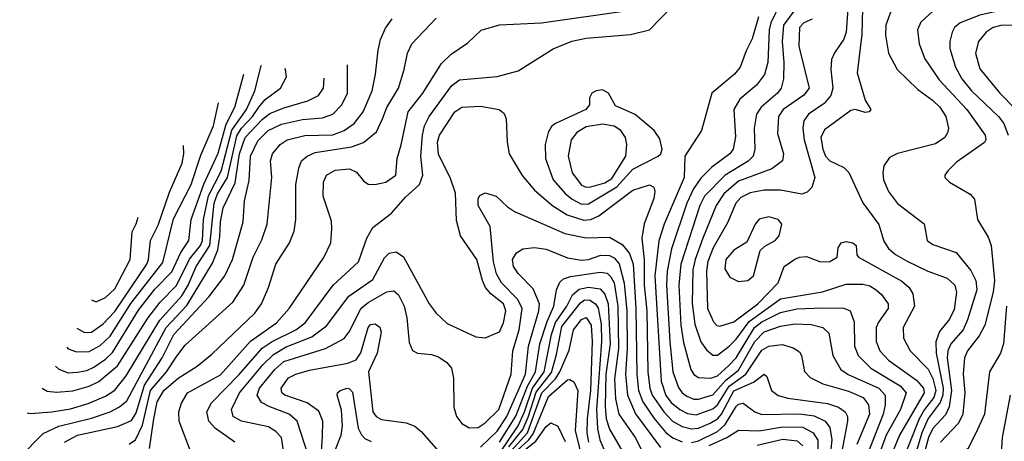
# Model space of a CAD drawing. Extents: x 997028 to 1115134, y 536408 to 618974.
# Tile 315 of 473: x 1022988 to 1027189, y 606589 to 608388. Entities that reach past the tile are written whole.
import ezdxf

# ---------------------------------------------------------------- set-up
doc = ezdxf.new("R2010")
doc.units = 0

msp = doc.modelspace()

# ---------------------------------------------------------------- linework, layer by layer
at = {"layer": '0CON10XD'}
for points in [[(1026369.7, 608530.3), (1026246.6, 608365), (1026241.1, 608295), (1026247.9, 608205), (1026247.1, 608135), (1026237.6, 608095), (1026222.2, 608075), (1026151.6, 608015), (1026131.4, 607985), (1026121.9, 607925), (1026124.8, 607835), (1026118.2, 607805), (1026096.2, 607783.8), (1025998.1, 607725), (1025910.7, 607635), (1025890.8, 607595), (1025809.3, 607345), (1025800.3, 607255), (1025809.5, 607085), (1025821.1, 607011.1), (1025851.2, 606895), (1025865, 606874), (1025885, 606860.6), (1025937.6, 606857.6), (1025965, 606867.5), (1026015, 606913), (1026045, 606945.6), (1026123.5, 607075), (1026155, 607098.3), (1026235, 607139), (1026303.8, 607153.8), (1026415, 607158.8), (1026505, 607157.1), (1026531.5, 607145), (1026548.9, 607098.9), (1026549.5, 606995), (1026565.3, 606955), (1026620.2, 606900.2), (1026744.7, 606825), (1026770.7, 606795), (1026746.6, 606725), (1026685, 606614.7), (1026653.1, 606525)], [(1026235, 608459.4), (1026193, 608375), (1026186.4, 608345), (1026180.2, 608205), (1026166.3, 608153.7), (1026131.9, 608108.1), (1026061.1, 608048.9), (1026034.8, 608005.2), (1026041.7, 607888.3), (1026032, 607835), (1026018.5, 607815), (1025941.4, 607758.6), (1025895, 607711.2), (1025863.2, 607666.8), (1025834.6, 607605), (1025769.6, 607410.4), (1025751.4, 607315), (1025747.7, 607255), (1025762.4, 607015), (1025775.1, 606885.1), (1025798.7, 606818.7), (1025815, 606795.9), (1025835, 606781), (1025865, 606769.1), (1025885, 606768.4), (1025945, 606787.7), (1026000.8, 606849.2), (1026055, 606892.5), (1026125, 607014.8), (1026165, 607056), (1026235, 607080), (1026295, 607089.7), (1026365, 607087.9), (1026415, 607074.6), (1026440.3, 607050.3), (1026457.5, 606955), (1026491.8, 606895), (1026523.3, 606873.3), (1026653.6, 606815), (1026680.7, 606785), (1026681.2, 606745), (1026672.2, 606705), (1026602.6, 606527.4)], [(1026715.9, 608454.1), (1026683.4, 608365), (1026681.8, 608321.8), (1026695.4, 608245), (1026731.8, 608175), (1026820.5, 608090.5), (1026883.3, 608045), (1026914.2, 608015), (1026939.4, 607975), (1026950.7, 607925), (1026947.5, 607905), (1026935.4, 607885), (1026895, 607857.6), (1026733.8, 607816.2), (1026700.1, 607799.9), (1026675.3, 607764.7), (1026670.7, 607735), (1026674.1, 607705), (1026695.4, 607655), (1026734, 607604), (1026847.2, 607517.2), (1026860, 607445), (1026885, 607428.2), (1026983.8, 607393.8), (1027047.1, 607317.1), (1027067.3, 607275), (1027071.9, 607235), (1027032.8, 607107.2), (1027014.1, 607065), (1026960.7, 607005), (1026947.7, 606975), (1026946.1, 606945), (1026963.7, 606805), (1026953.9, 606736.1), (1026938, 606702), (1026885, 606642.8), (1026865.5, 606605), (1026831.4, 606478.6)], [(1023721.1, 606535), (1023668.2, 606675), (1023667.3, 606715), (1023678.2, 606751.8), (1023703.9, 606795), (1023845, 606872.6), (1023973.6, 607016.4), (1024084.7, 607095), (1024137.6, 607155), (1024286.4, 607373.6), (1024315.4, 607435), (1024320.4, 607495), (1024318.3, 607528.3), (1024283.3, 607635), (1024284, 607695), (1024297.3, 607725), (1024335, 607745.9), (1024395, 607751.8), (1024425, 607737.7), (1024455, 607699.6), (1024475, 607685.9), (1024504.1, 607684.1), (1024550, 607695), (1024592.7, 607725), (1024598.5, 607795), (1024616.1, 607853.9), (1024646.3, 607995), (1024708.6, 608075), (1024788.5, 608201.5), (1024829.4, 608240.6), (1024900.8, 608289.2), (1024957.2, 608342.8), (1025035, 608366.4), (1025215.3, 608374.7), (1025585, 608426.9)], [(1023905.6, 606585), (1023823.9, 606643.9), (1023794.7, 606675), (1023787.4, 606715), (1023807.1, 606752.9), (1023925, 606874), (1024023.4, 606986.6), (1024065, 607014.3), (1024165.9, 607065), (1024206.4, 607095), (1024325.8, 607255), (1024433.9, 607355), (1024470, 607455), (1024495, 607501.4), (1024575, 607561.9), (1024635, 607630.8), (1024693.5, 607685), (1024708.1, 607725), (1024700.5, 607805), (1024706.4, 607895), (1024715.6, 607934.4), (1024735.4, 607974.6), (1024832.4, 608107.6), (1024865, 608131.6), (1025025, 608145.4), (1025115, 608170), (1025265, 608263.1), (1025343.7, 608296.3), (1025405, 608309.3), (1025594.7, 608325.3), (1025675, 608344.6), (1025772.9, 608445)], [(1026521.2, 608435), (1026515, 608334.2), (1026504.7, 608305), (1026464.1, 608245.9), (1026452.6, 608217.4), (1026449.3, 608175), (1026457.1, 608095), (1026449.8, 608065), (1026420.4, 608029.6), (1026353.8, 607985), (1026334.3, 607955.7), (1026329.8, 607925), (1026334.8, 607875), (1026380.9, 607715), (1026368.2, 607671.8), (1026348.6, 607651.4), (1026325, 607643.3), (1026235, 607659.8), (1026165, 607661.1), (1026105, 607649), (1026065, 607629.5), (1026043.3, 607605), (1026008.9, 607521.1), (1025946.5, 607415), (1025923.8, 607356.2), (1025918.1, 607315), (1025923.1, 607155), (1025948.2, 607098.2), (1025963, 607083), (1025975, 607080.7), (1026035, 607099), (1026138.1, 607175), (1026224.3, 607265), (1026250, 607335), (1026295.7, 607365.7), (1026315, 607374.6), (1026345, 607377.5), (1026405, 607354.4), (1026444.2, 607355.8), (1026476.7, 607375), (1026480, 607415), (1026493.3, 607435), (1026515, 607440.8), (1026542.5, 607435), (1026556.7, 607425), (1026560, 607385), (1026566.7, 607375), (1026751.7, 607271.7), (1026783.8, 607245), (1026798.7, 607218.7), (1026806.2, 607165), (1026758, 607075), (1026758.7, 607028.7), (1026788, 606975), (1026865, 606897.2), (1026885, 606857.1), (1026897.3, 606805), (1026888, 606775), (1026848.4, 606725), (1026826.2, 606685), (1026745.9, 606484.1)], [(1026584.8, 608435), (1026580.8, 608325), (1026561.5, 608161.5), (1026596.2, 608045), (1026620, 608005), (1026612.5, 607995), (1026595, 607992.5), (1026555, 608004), (1026535, 608000.8), (1026422.5, 607917.5), (1026406.8, 607885), (1026414.3, 607835), (1026426.9, 607805), (1026445, 607785.5), (1026505, 607756.5), (1026525.8, 607735.8), (1026585.9, 607605.9), (1026654.3, 607514.3), (1026675, 607443.3), (1026695, 607411.6), (1026725, 607386.5), (1026775, 607357.9), (1026863.3, 607315), (1026945, 607284.7), (1026978.2, 607255), (1026985.2, 607225), (1026975, 607150.6), (1026955, 607109.5), (1026912.5, 607057.5), (1026896.7, 607013.3), (1026897.9, 606965), (1026928.4, 606815), (1026926.6, 606785), (1026915.5, 606754.5), (1026865, 606685.5), (1026836.7, 606625), (1026805, 606515.3)], [(1026916.5, 608453.5), (1026833, 608377), (1026818.5, 608345), (1026826.7, 608285), (1026850.8, 608220.8), (1026911.8, 608131.8), (1027028.8, 608005), (1027107.5, 607895), (1027110, 607875), (1027105, 607864.2), (1026985, 607780), (1026950, 607745), (1026936, 607725), (1026936, 607715), (1026956, 607695), (1027043.3, 607643.3), (1027061.7, 607621.7), (1027075.4, 607535), (1027119.9, 607459.9), (1027133.5, 607425), (1027147.6, 607275), (1027141.2, 607225), (1027105.9, 607084.1), (1027081.3, 607038.7), (1027031.8, 606975), (1027018.8, 606945), (1027013.3, 606876.7), (1027020.9, 606795), (1027012.9, 606705), (1026993.3, 606666.7), (1026917, 606585)], [(1027225, 608429.1), (1027155, 608422.7), (1027085, 608407.5), (1027000.9, 608375), (1026976.9, 608355), (1026966.1, 608335), (1026956.6, 608295), (1026956.9, 608265), (1026980.7, 608185), (1027008.6, 608135), (1027048.9, 608085), (1027165, 607974.7), (1027187.9, 607945), (1027206.1, 607895)], [(1023455, 606577), (1023482.3, 606595), (1023511.9, 606658.1), (1023545.9, 606805), (1023614.5, 606885), (1023658.5, 606951.5), (1023695, 606998.7), (1023897.3, 607182.7), (1023944.5, 607255.5), (1023985.2, 607374.8), (1024021.9, 607448.1), (1024044.2, 607515), (1024063.8, 607715), (1024058.4, 607785), (1024067.2, 607815), (1024099.3, 607855), (1024129.4, 607875), (1024205, 607893.7), (1024325, 607895.9), (1024372.9, 607915), (1024415.9, 607945), (1024453.8, 607995), (1024491.9, 608085), (1024506.4, 608155), (1024517.2, 608257.2), (1024527.1, 608302.9), (1024549, 608351), (1024577.9, 608392.1)], [(1023541.9, 606558.1), (1023560.1, 606685), (1023575, 606757.3), (1023602.7, 606805), (1023665, 606858.1), (1023745, 606909.4), (1023808.8, 606961.2), (1023991.8, 607135), (1024020.7, 607175), (1024050, 607245), (1024081.1, 607345), (1024139.2, 607435), (1024159.6, 607485), (1024166.7, 607535), (1024166.9, 607685), (1024178.7, 607755), (1024191.2, 607785), (1024214.5, 607805), (1024249.4, 607820.6), (1024404.2, 607845.8), (1024455.5, 607864.5), (1024510.2, 607909.8), (1024536.2, 607965), (1024555, 608013.6), (1024604.1, 608095), (1024629.3, 608175), (1024642.3, 608245), (1024661.2, 608285), (1024765.5, 608395)], [(1026140.2, 608399.8), (1026114, 608306), (1026087.5, 608255), (1026062.9, 608185), (1026038.5, 608155), (1025941.8, 608075), (1025897.5, 607915), (1025825.8, 607805), (1025822.8, 607715), (1025738.5, 607515), (1025715.4, 607444.6), (1025698.6, 607295), (1025725.1, 606845.1), (1025745, 606784.3), (1025768.3, 606755), (1025805, 606724.8), (1025837.6, 606707.6), (1025875, 606701.4), (1025945, 606727.5), (1025965.6, 606744.4), (1026015, 606823.6), (1026086.5, 606875), (1026155, 606977.6), (1026185, 606994.3), (1026241.8, 607001.8), (1026288.3, 606988.3), (1026315, 606970.6), (1026324.5, 606955), (1026337.1, 606887.1), (1026360.8, 606860.8), (1026415, 606834.2), (1026525, 606803.3), (1026586.9, 606775), (1026609.4, 606745), (1026614.4, 606704.4), (1026559.8, 606575)], [(1026369.3, 608390.7), (1026334.6, 608375), (1026315, 608354.2), (1026311.9, 608275), (1026356.6, 608095), (1026334.6, 608065.4), (1026245.3, 608005), (1026226.2, 607975), (1026221.8, 607901.8), (1026246.7, 607815), (1026242.9, 607785), (1026198, 607752), (1026055, 607699.5), (1025992, 607645), (1025960.2, 607595), (1025903.1, 607455), (1025869.6, 607365), (1025860.8, 607320.8), (1025856.8, 607176.8), (1025868.9, 607088.9), (1025895, 607013.6), (1025918.7, 606978.7), (1025945, 606955.9), (1025965, 606956.2), (1026015, 606994.8), (1026045, 607024.8), (1026100.3, 607099.7), (1026235, 607196.9), (1026413.1, 607226.9), (1026515, 607259.3), (1026585, 607259.7), (1026615, 607251.6), (1026642.1, 607235), (1026665.4, 607215), (1026694, 607175), (1026694.1, 607155), (1026652.2, 607097.8), (1026642.3, 607075), (1026643.2, 607015), (1026657.9, 606975), (1026694.6, 606934.6), (1026815, 606849.6), (1026844.8, 606815), (1026847.6, 606795), (1026742.5, 606615), (1026705.7, 606525)], [(1027235.2, 608364.8), (1027175, 608363.1), (1027141.5, 608355), (1027112.1, 608335), (1027078.9, 608295), (1027066.9, 608245), (1027085, 608178.1), (1027170, 608075), (1027239, 608005)], [(1023020.7, 606710.3), (1023035, 606707.3), (1023125, 606714.8), (1023205, 606727), (1023279.9, 606750.1), (1023355, 606780.7), (1023395, 606807.5), (1023442.3, 606867.7), (1023586.2, 607105), (1023680.3, 607209.7), (1023706.9, 607255), (1023741.4, 607335), (1023799, 607425), (1023818.1, 607605), (1023833, 607645), (1023875.3, 607715), (1023915, 607892), (1023934.7, 607925), (1023981.6, 607975), (1024008.9, 608015), (1024035, 608048), (1024101.8, 608095), (1024126.1, 608143.9), (1024121.8, 608175), (1024119.9, 608179.5)], [(1023084.3, 606816.1), (1023105, 606803.2), (1023145, 606797.8), (1023215, 606804.1), (1023285, 606823.4), (1023326.3, 606843.7), (1023405, 606911.2), (1023535.7, 607114.3), (1023587.8, 607182.2), (1023656.9, 607253.1), (1023713.4, 607366.6), (1023760.1, 607425), (1023768.6, 607445), (1023773.2, 607535), (1023793.9, 607636.1), (1023847.9, 607742.1), (1023893.5, 607916.5), (1023956.3, 608005), (1023991.1, 608085), (1024019.3, 608190.7), (1024019.5, 608192.2)], [(1023178.9, 606585), (1023235, 606614.4), (1023405, 606652), (1023465, 606677.8), (1023485, 606709.7), (1023521.3, 606828.7), (1023596.2, 606945), (1023645.8, 607045), (1023795, 607204.7), (1023864.3, 607295), (1023896.9, 607365), (1023941.9, 607525), (1023948.1, 607615), (1023968, 607702), (1023973.2, 607805), (1024005, 607870.6), (1024049.2, 607915), (1024105, 607941.7), (1024195, 607961.5), (1024280.3, 607969.7), (1024324.5, 607985), (1024362.8, 608025), (1024386.3, 608075), (1024387.3, 608195.7)], [(1022988.4, 606521.6), (1023088.6, 606621.4), (1023155, 606653.5), (1023295, 606688.1), (1023375.1, 606714.9), (1023414.6, 606735.4), (1023445, 606761.6), (1023614, 607075), (1023702.2, 607167.8), (1023811, 607349), (1023834, 607406), (1023842.6, 607462.6), (1023844.6, 607525), (1023855.9, 607585), (1023907.9, 607692.1), (1023926.2, 607815), (1023950.5, 607885), (1024025, 607963.8), (1024055, 607987), (1024115, 608012), (1024218, 608042), (1024263.8, 608065), (1024284, 608095), (1024286.8, 608138.6)], [(1023140.5, 606909.5), (1023155, 606897.3), (1023195, 606880.7), (1023235, 606883.7), (1023275, 606891.5), (1023305, 606904.8), (1023355, 606938.9), (1023385, 606968), (1023495, 607147.7), (1023565, 607237.9), (1023637.9, 607312.1), (1023676.1, 607393.9), (1023709.6, 607445), (1023720.2, 607535), (1023774.3, 607685.7), (1023835, 607818.2), (1023868.6, 607941.4), (1023906.7, 608015), (1023945, 608155)], [(1025385, 607601.2), (1025415, 607602.2), (1025535.7, 607674.3), (1025605, 607750.2), (1025712.5, 607805), (1025724.2, 607815), (1025730, 607835), (1025719.4, 607879.4), (1025695.6, 607915), (1025613.9, 607983.9), (1025530.4, 608020.4), (1025500, 608075), (1025475, 608088.2), (1025447.5, 608085), (1025428.8, 608075), (1025420, 608055), (1025420, 608025), (1025404.2, 608005), (1025274.7, 607945.3), (1025257.9, 607932.1), (1025242.7, 607907.2), (1025230.8, 607855), (1025231.9, 607795), (1025264.9, 607704.9), (1025315, 607646.8), (1025345, 607622.3), (1025385, 607601.2)], [(1023189, 606990.2), (1023195, 606983.2), (1023230.7, 606970.7), (1023285, 606972.4), (1023332.1, 606997.9), (1023375, 607038.1), (1023462.8, 607177.2), (1023598.5, 607351.5), (1023645, 607537.9), (1023720.3, 607685), (1023760.9, 607809.1), (1023815, 607934.3), (1023837.2, 608032.6)], [(1024129.6, 606445), (1024105.3, 606605), (1024081.2, 606631.2), (1024050.2, 606650.2), (1023935, 606674), (1023899.3, 606695), (1023891.9, 606725), (1023926.3, 606795), (1024026.2, 606915), (1024071.2, 606958.8), (1024125, 606992.4), (1024235.1, 607034.9), (1024297.9, 607082.1), (1024392.1, 607207.9), (1024495, 607279.4), (1024545, 607371.8), (1024565, 607391.8), (1024595, 607397.2), (1024625.5, 607375.5), (1024735, 607175.6), (1024765.3, 607135.3), (1024811.8, 607091.8), (1024935, 607034.6), (1024975, 607030.4), (1025035, 607056.5), (1025053, 607095), (1025063, 607145), (1025051.9, 607175), (1024998.5, 607218.5), (1024976.1, 607245), (1024962.5, 607275), (1024938.6, 607365), (1024868.8, 607465), (1024851.7, 607531.7), (1024847.4, 607647.4), (1024824.6, 607715), (1024775, 607813.3), (1024771.4, 607865), (1024779.6, 607895), (1024845, 607994.5), (1024874.2, 608015), (1024955, 608019.3), (1025034.6, 608004.6), (1025055, 607988), (1025064.3, 607965), (1025068.1, 607865), (1025076.5, 607815), (1025132.6, 607722.6), (1025185, 607660.4), (1025263.4, 607593.5), (1025324.9, 607554.9), (1025395, 607533), (1025425, 607535.9), (1025459.6, 607550.4), (1025605, 607660), (1025675, 607683.1), (1025693.3, 607673.3), (1025697.9, 607655), (1025694.6, 607625), (1025652.6, 607517.4), (1025642.3, 607455), (1025653.3, 607363.3), (1025652.4, 607255), (1025663.5, 607145), (1025668.3, 606885), (1025676.7, 606815), (1025687.4, 606785), (1025736.1, 606715), (1025773.5, 606675), (1025815, 606651.6), (1025855, 606642.2), (1025885, 606644.6), (1025935, 606665.9), (1025965, 606685.1), (1025982.2, 606705), (1026035, 606804.4), (1026119.2, 606840.8), (1026165, 606875.5), (1026176.5, 606865), (1026196.2, 606805), (1026224.1, 606784.1), (1026265, 606773.3), (1026435, 606750.8), (1026481.8, 606735), (1026510.4, 606715), (1026520, 606695), (1026520.7, 606675), (1026490.2, 606515)], [(1025405, 607672.8), (1025425, 607674.8), (1025485, 607692), (1025515, 607709.9), (1025575.2, 607805), (1025579.1, 607855), (1025573, 607885), (1025552.6, 607915), (1025525, 607933.2), (1025475, 607941.4), (1025405, 607930.6), (1025365, 607907.1), (1025341.4, 607875), (1025328.1, 607805), (1025345.7, 607735), (1025385, 607682.2), (1025405, 607672.8)], [(1023232.8, 607071.3), (1023265, 607053), (1023295, 607054), (1023345, 607090), (1023395, 607143.3), (1023530.3, 607345), (1023537.8, 607365), (1023545.9, 607445), (1023578.8, 607511.2), (1023627.6, 607652.4), (1023681.9, 607775), (1023688.1, 607815), (1023686.6, 607851.3)], [(1024220.3, 606525), (1024172.8, 606675), (1024138.8, 606705), (1024055, 606735.6), (1024019.6, 606755), (1024001.7, 606785), (1024011.1, 606815), (1024076.9, 606895), (1024115, 606929.5), (1024293.3, 606985), (1024372.7, 607027.3), (1024394.5, 607055.5), (1024445, 607156.8), (1024475, 607181.6), (1024555, 607227.1), (1024585, 607231.5), (1024605, 607213.6), (1024629.4, 607165), (1024640.7, 607115), (1024650, 607010), (1024665, 606975.8), (1024685.4, 606965.4), (1024745, 606958.5), (1024775, 606948.9), (1024810.8, 606925), (1024830.3, 606900.3), (1024838.7, 606858.7), (1024840.5, 606735), (1024852.5, 606695), (1024874.4, 606665), (1024906.5, 606646.5), (1024945, 606648.1), (1024975, 606667.4), (1025032, 606725), (1025084.8, 606875), (1025093, 606975), (1025119.7, 607065), (1025131.6, 607155), (1025113.3, 607193.3), (1025044.6, 607264.6), (1025023, 607303), (1025010.1, 607355), (1024995.4, 607505.4), (1024944.7, 607595), (1024944.7, 607625), (1024952.2, 607637.8), (1024975, 607648.5), (1025021.2, 607635), (1025069.2, 607589.2), (1025099.2, 607569.2), (1025314.4, 607475), (1025405, 607457.2), (1025505, 607460.5), (1025558.6, 607428.6), (1025590, 607390), (1025605.9, 607345), (1025617.7, 607155), (1025622, 606875), (1025628.4, 606805), (1025647.5, 606757.5), (1025695, 606686.5), (1025745, 606626.7), (1025775, 606603), (1025815, 606586.8)], [(1023294.1, 607192.5), (1023315, 607184.5), (1023355, 607202.5), (1023395, 607239.1), (1023460.4, 607365), (1023467.8, 607482.2), (1023485, 607516.2), (1023493.6, 607545.9)], [(1026055, 607270), (1026095, 607274.5), (1026118.5, 607295), (1026147.1, 607402.9), (1026168.2, 607421.8), (1026212, 607445), (1026229.2, 607465), (1026239.4, 607515), (1026225, 607535.7), (1026185, 607546.5), (1026143.6, 607536.4), (1026125.6, 607515), (1026091.2, 607438.8), (1026035, 607404.1), (1026001.6, 607365), (1025997.1, 607325), (1026018.8, 607288.8), (1026055, 607270)], [(1024955, 606563.7), (1025025, 606632.5), (1025067, 606695), (1025145.8, 606875.8), (1025159.1, 606995), (1025203.2, 607145), (1025205.6, 607175), (1025179.8, 607239.8), (1025114.7, 607305), (1025094.8, 607334.8), (1025091.1, 607365), (1025107.5, 607392.5), (1025135, 607410.6), (1025185, 607416.3), (1025235, 607409.3), (1025325, 607372.2), (1025385, 607362), (1025415, 607364.8), (1025467.4, 607382.6), (1025505, 607381.1), (1025525, 607371), (1025545.9, 607345.9), (1025566.7, 607263.3), (1025578.2, 607145), (1025579.7, 606985), (1025573.4, 606875), (1025581.6, 606785), (1025615.5, 606705.5), (1025722.4, 606562.4)], [(1025035, 606585.1), (1025105, 606696.5), (1025155.5, 606824.5), (1025189.7, 606885), (1025207.9, 607005), (1025239.3, 607100.7), (1025267.6, 607165), (1025279.2, 607235), (1025292.8, 607267.2), (1025308.6, 607281.4), (1025338.2, 607291.8), (1025465, 607311.2), (1025495, 607306.4), (1025511.2, 607291.2), (1025525, 607264.6), (1025540.6, 607165), (1025542.7, 606985), (1025526, 606855), (1025530.4, 606770.4), (1025545, 606704.5), (1025613.7, 606605), (1025685, 606466.2)], [(1025035, 606537), (1025115.4, 606655), (1025142.6, 606715), (1025176.2, 606815), (1025226.1, 606885), (1025258, 607045), (1025274, 607096), (1025322.3, 607165), (1025346.6, 607213.4), (1025375, 607237.3), (1025415, 607247), (1025465, 607238.8), (1025485, 607217.3), (1025499.3, 607175), (1025507.1, 607005), (1025488.5, 606875), (1025486.6, 606736.6), (1025491.1, 606685), (1025505, 606640.8), (1025572, 606525)], [(1025075.4, 606564.6), (1025135, 606638.5), (1025158.5, 606691.5), (1025191.9, 606798.1), (1025257.9, 606882.1), (1025279.3, 606959.3), (1025301.5, 607078.5), (1025380.4, 607179.6), (1025397.9, 607192.1), (1025421.6, 607191.6), (1025445, 607175.6), (1025456.4, 607156.4), (1025468.9, 607088.9), (1025470.9, 607015), (1025449.6, 606725), (1025453.3, 606643.3), (1025464.1, 606595), (1025502.3, 606505)], [(1027198.8, 607165), (1027185.6, 607004.4), (1027172.4, 606965), (1027126.1, 606885), (1027104.2, 606705), (1027075, 606638.9), (1027035, 606557.5), (1026975, 606527.9), (1026963.9, 606515), (1026953.3, 606435), (1026897.4, 606312.6), (1026861.6, 606205), (1026806.6, 605965), (1026798.6, 605885), (1026820.8, 605765), (1026877.6, 605597.6), (1026914.4, 605515), (1026923.5, 605415), (1026935.5, 605375.5), (1026953, 605343), (1026972.9, 605325), (1026998.9, 605318.9)], [(1025083.8, 606546.2), (1025154.4, 606625), (1025216.3, 606795), (1025274.5, 606855), (1025293, 606885), (1025332.5, 606977.5), (1025350.7, 607065), (1025385, 607108.3), (1025405, 607117.4), (1025425.9, 607085), (1025431, 607015), (1025423.1, 606805), (1025408.9, 606685), (1025408.3, 606625), (1025415.9, 606585)], [(1024273.7, 606505), (1024279.9, 606609.9), (1024282.3, 606675), (1024265, 606718), (1024215, 606753.2), (1024120, 606785), (1024106.8, 606795), (1024103.7, 606815), (1024135, 606859.5), (1024166, 606875), (1024225, 606892.4), (1024387.7, 606922.3), (1024424.2, 606935.8), (1024443.4, 606966.6), (1024474.8, 607075), (1024485, 607086.7), (1024505, 607090), (1024525, 607075.8), (1024530, 607055), (1024514.2, 606965), (1024476.4, 606885), (1024495, 606714.3), (1024508.9, 606695), (1024532.2, 606682.2), (1024637.1, 606667.1), (1024673.6, 606653.6), (1024701.3, 606631.3), (1024775, 606547.3)], [(1025095.7, 606535), (1025160.9, 606595), (1025179.3, 606620.7), (1025245, 606779.6), (1025325, 606851.4), (1025335, 606853.1), (1025352.1, 606842.1), (1025370.2, 606805), (1025359, 606635), (1025392.4, 606495)], [(1024323.8, 606525), (1024359.6, 606615), (1024365.2, 606654.8), (1024361, 606721), (1024343.6, 606785), (1024344.4, 606795), (1024355, 606806.2), (1024385, 606815.3), (1024395, 606813.3), (1024408.6, 606798.7), (1024432.4, 606645), (1024446.1, 606616.1), (1024461.3, 606601.3), (1024488.6, 606588.6)], [(1027214.3, 606785), (1027179.5, 606605), (1027174.3, 606515), (1027155, 606473.5), (1027118.2, 606421.8), (1027076.4, 606385), (1027012.1, 606345), (1026984.5, 606315.5), (1026965, 606282.2), (1026885, 605999.2), (1026873.3, 605925), (1026871.2, 605861.2), (1026887.1, 605765), (1026945, 605622.1), (1027000.8, 605540.8), (1027033.9, 605473.9), (1027055, 605458.9), (1027095, 605454.1)], [(1025855, 606583.4), (1025885, 606590.3), (1025965, 606630.7), (1025999, 606661), (1026045, 606736.6), (1026055, 606747.3), (1026075, 606752), (1026125, 606714.7), (1026155, 606703.1), (1026316, 606706), (1026377.4, 606697.4), (1026425, 606675.2), (1026445, 606647.3), (1026453.3, 606595), (1026444.7, 606515)], [(1025109, 606525), (1025190.2, 606589.8), (1025235, 606652.1), (1025255, 606668), (1025285, 606653.3), (1025315, 606588.2)], [(1025929.6, 606570.4), (1026005.6, 606604.4), (1026055, 606637), (1026143.8, 606633.8), (1026245, 606651.1), (1026329.1, 606649.1), (1026374.2, 606625), (1026394, 606594), (1026396.4, 606366.4)], [(1026135, 606571.8), (1026245, 606597.5), (1026305, 606590.2), (1026330, 606570)]]:
    msp.add_lwpolyline(points, dxfattribs=at)

doc.saveas('drawing.dxf')
